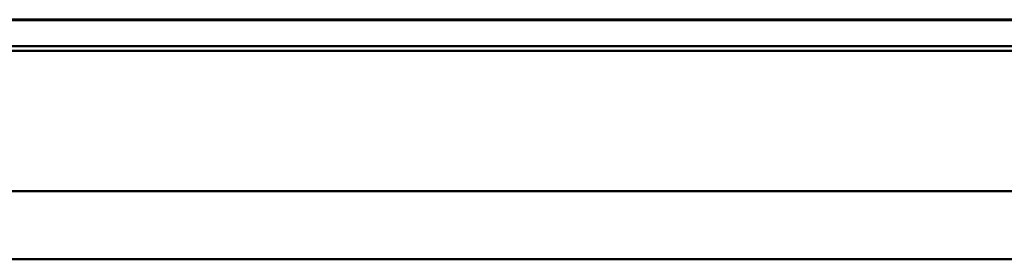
# Model space of a CAD drawing. Header units: inches. Extents: x 0.8 to 72.9, y -7.8 to 49.3.
# Tile 265 of 310: x 61.4 to 63.1, y 21.8 to 22.2. Entities that reach past the tile are written whole.
import ezdxf

# ---------------------------------------------------------------- set-up
doc = ezdxf.new("R2010")
doc.units = ezdxf.units.IN
doc.header["$MEASUREMENT"] = 0
doc.layers.add('Visible Edges(ROSSANSI)', color=7, linetype='Continuous', lineweight=50)
doc.layers.add('Visible Tangent Edges(ROSSANSI)', color=7, linetype='Continuous', lineweight=50)

msp = doc.modelspace()

# ---------------------------------------------------------------- linework, layer by layer
at = {"layer": 'Visible Edges(ROSSANSI)'}
for p, q in [((53.5764, 22.2114), (66.2736, 22.2114)), ((66.2736, 22.2106), (53.5764, 22.2106)), ((66.2836, 22.1566), (53.6256, 22.1566)), ((53.6356, 22.1646), (66.2736, 22.1646))]:
    msp.add_line(p, q, dxfattribs=at)
at = {"layer": 'Visible Tangent Edges(ROSSANSI)'}
for p, q in [((34.7947, 21.9106), (67.3037, 21.9106)), ((67.3037, 21.7907), (34.7947, 21.7907))]:
    msp.add_line(p, q, dxfattribs=at)

doc.saveas('drawing.dxf')
